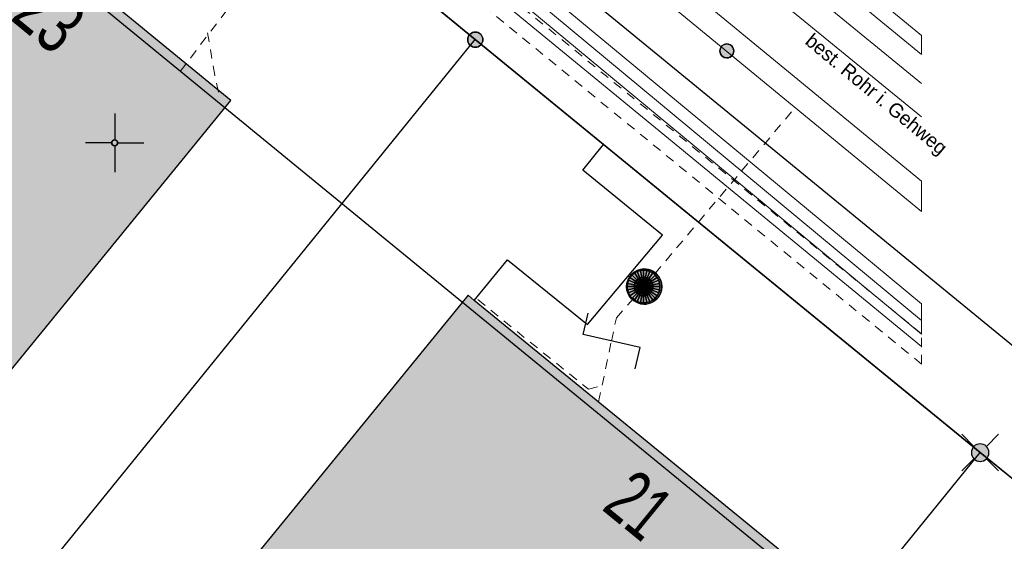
# Model space of a CAD drawing. Header units: metres. Extents: x 2695560 to 2696939, y 1260491 to 1262050.
# Tile 606 of 656: x 2696049 to 2696070, y 1260916 to 1260927. Entities that reach past the tile are written whole.
import ezdxf

# ---------------------------------------------------------------- set-up
doc = ezdxf.new("R2010")
doc.units = ezdxf.units.M
doc.linetypes.add('AUSGEZOGEN', pattern=[0])
doc.linetypes.add('VERDECKT2_S2', pattern=[0.36, 0.2, -0.16])
for name, color, linetype in [('XR$1$AV_Gebäudeflächen (BB)', 7, 'AUSGEZOGEN'), ('XR$1$AV_Grenzpunkte', 7, 'AUSGEZOGEN'), ('XR$1$AV_Haus-Nr.', 7, 'AUSGEZOGEN'), ('XR$1$AV_Koordinatennetzpunkte', 7, 'AUSGEZOGEN'), ('XR$1$AV_Linien (BB)', 7, 'AUSGEZOGEN'), ('XR$1$AW_LK_Schachtdeckel', 24, 'AUSGEZOGEN'), ('XR$1$AW_LK_Zwischenpunkt', 24, 'AUSGEZOGEN'), ('XR$1$Liegenschaftsgrenzen', 7, 'AUSGEZOGEN'), ('XR$1$PFAV', 255, 'AUSGEZOGEN'), ('XR$1$PFAW', 255, 'AUSGEZOGEN'), ('XR$1$RP_Abstandslinie', 7, 'AUSGEZOGEN')]:
    doc.layers.add(name, color=color, linetype=linetype)
for name, color, linetype, lineweight in [('XR$2$ABW-Linie-R-ungenau', 4, 'VERDECKT2_S2', 18), ('XR$2$ABW-LinieFlaeche-R-genau', 4, 'AUSGEZOGEN', 18), ('XR$2$ABW-Punkt', 6, 'AUSGEZOGEN', 18), ('XR$2$ELE-LinieFlaeche-genau', 1, 'AUSGEZOGEN', 18), ('XR$2$ELE-LinieFlaeche-ungenau', 1, 'VERDECKT2_S2', 18), ('XR$2$GAS-Linie-genau', 12, 'AUSGEZOGEN', 18), ('XR$2$GAS-LinieFlaeche-genau', 12, 'AUSGEZOGEN', 18), ('XR$2$KOM-Linie-U-genau', 91, 'AUSGEZOGEN', 18), ('XR$2$WAS-Linie-genau', 5, 'AUSGEZOGEN', 18), ('XR$2$WEI-Text', 59, 'AUSGEZOGEN', 18)]:
    doc.layers.add(name, color=color, linetype=linetype, lineweight=lineweight)
doc.styles.add('ARIAL', font='arial.ttf')
doc.styles.add('TXT', font='txt')

# ---------------------------------------------------------------- blocks, each defined once
blk = doc.blocks.new('COMPLEXOBJECT_698')
at = {"layer": 'XR$1$AV_Linien (BB)', "color": 7, "linetype": 'AUSGEZOGEN', "transparency": 33554687}
blk.add_line((6042.085, 10942.853), (6093.761, 10900.549), dxfattribs=at)
blk = doc.blocks.new('BAV15')
at = {"layer": 'XR$1$PFAV', "transparency": 33554687}
blk.add_hatch(color=7, dxfattribs=at).paths.add_polyline_path([(0.5, 0), (0.49, 0.101), (0.459, 0.197), (0.41, 0.286), (0.344, 0.362), (0.264, 0.424), (0.174, 0.469), (0.076, 0.494), (-0.025, 0.499), (-0.125, 0.484), (-0.22, 0.449), (-0.306, 0.395), (-0.379, 0.326), (-0.437, 0.243), (-0.477, 0.15), (-0.497, 0.051), (-0.497, -0.051), (-0.477, -0.15), (-0.437, -0.243), (-0.379, -0.326), (-0.306, -0.395), (-0.22, -0.449), (-0.125, -0.484), (-0.025, -0.499), (0.076, -0.494), (0.174, -0.469), (0.264, -0.424), (0.344, -0.362), (0.41, -0.286), (0.459, -0.197), (0.49, -0.101)])
at = {"color": 7, "transparency": 33554687}
for start, end in [(90, 270), (270, 90)]:
    blk.add_arc((0, 0), 0.5, start, end, dxfattribs=at)
at = {"layer": 'XR$1$PFAV', "transparency": 33554687}
blk.add_circle((0, 0), 0.5, dxfattribs=at)
blk = doc.blocks.new('BWAV19')
at = {"layer": 'XR$1$PFAV', "transparency": 33554687}
blk.add_hatch(color=7, dxfattribs=at).paths.add_polyline_path([(0, 0.24), (-0.024, 0.239), (-0.048, 0.235), (-0.072, 0.229), (-0.095, 0.221), (-0.116, 0.21), (-0.137, 0.197), (-0.156, 0.182), (-0.174, 0.165), (-0.19, 0.147), (-0.204, 0.127), (-0.215, 0.106), (-0.225, 0.083), (-0.232, 0.06), (-0.237, 0.036), (-0.24, 0.012), (-0.24, -0.012), (-0.237, -0.036), (-0.232, -0.06), (-0.225, -0.083), (-0.215, -0.106), (-0.204, -0.127), (-0.19, -0.147), (-0.174, -0.165), (-0.156, -0.182), (-0.137, -0.197), (-0.116, -0.21), (-0.095, -0.221), (-0.072, -0.229), (-0.048, -0.235), (-0.024, -0.239), (0, -0.24), (0.024, -0.239), (0.048, -0.235), (0.072, -0.229), (0.095, -0.221), (0.116, -0.21), (0.137, -0.197), (0.156, -0.182), (0.174, -0.165), (0.19, -0.147), (0.204, -0.127), (0.215, -0.106), (0.225, -0.083), (0.232, -0.06), (0.237, -0.036), (0.24, -0.012), (0.24, 0.012), (0.237, 0.036), (0.232, 0.06), (0.225, 0.083), (0.215, 0.106), (0.204, 0.127), (0.19, 0.147), (0.174, 0.165), (0.156, 0.182), (0.137, 0.197), (0.116, 0.21), (0.095, 0.221), (0.072, 0.229), (0.048, 0.235), (0.024, 0.239)])
at = {"color": 7, "transparency": 33554687}
for p, q in [((-0.5, 0.5), (-0.17, 0.17)), ((0.17, 0.17), (0.5, 0.5)), ((-0.5, -0.5), (-0.17, -0.17)), ((0.17, -0.17), (0.5, -0.5))]:
    blk.add_line(p, q, dxfattribs=at)
for start, end in [(90, 270), (270, 90)]:
    blk.add_arc((0, 0), 0.24, start, end, dxfattribs=at)
blk = doc.blocks.new('BAV2041')
at = {"color": 7, "transparency": 33554687}
for p, q in [((0, 0.5), (0, 0.05)), ((-0.05, 0), (-0.5, 0)), ((0.05, 0), (0.5, 0)), ((0, -0.05), (0, -0.5))]:
    blk.add_line(p, q, dxfattribs=at)
blk.add_circle((0, 0), 0.05, dxfattribs=at)
for start, end in [(90, 270), (270, 90)]:
    blk.add_arc((0, 0), 0.05, start, end, dxfattribs=at)
blk = doc.blocks.new('BAW2093')
at = {"transparency": 33554687}
blk.add_lwpolyline([(-0.375, -0.5), (0, -0.5), (0, 0.5), (0.375, 0.5)], dxfattribs=at)
blk = doc.blocks.new('BAW2082')
at = {"layer": 'XR$1$PFAW', "transparency": 33554687}
blk.add_hatch(color=7, dxfattribs=at).paths.add_polyline_path([(0.509, -0.003), (0.499, 0.098), (0.469, 0.194), (0.42, 0.283), (0.354, 0.359), (0.274, 0.421), (0.183, 0.466), (0.085, 0.491), (-0.016, 0.496), (-0.116, 0.481), (-0.211, 0.446), (-0.297, 0.392), (-0.37, 0.323), (-0.428, 0.24), (-0.468, 0.147), (-0.488, 0.047), (-0.488, -0.054), (-0.468, -0.153), (-0.428, -0.246), (-0.37, -0.329), (-0.297, -0.398), (-0.211, -0.452), (-0.116, -0.487), (-0.016, -0.502), (0.085, -0.497), (0.183, -0.472), (0.274, -0.427), (0.354, -0.366), (0.42, -0.289), (0.469, -0.2), (0.499, -0.104)])
at = {"transparency": 33554687}
for start, end in [(91.1948, 268.8052), (268.8052, 91.1948)]:
    blk.add_arc((0.01, 0), 0.5, start, end, dxfattribs=at)
at = {"layer": 'XR$1$PFAW', "transparency": 33554687}
blk.add_circle((0.009, -0.003), 0.5, dxfattribs=at)
blk = doc.blocks.new('ABW-NORMSCHACHT_WEITERE')
at = {"layer": 'XR$2$ABW-Punkt', "linetype": 'AUSGEZOGEN', "lineweight": 25, "transparency": 33554687}
for points in [[(-196, 39, 2500), (0, 0, 2500), (-200, 0, 2500)], [(-196, 39), (0, 0), (-200, 0)], [(-196, 39, 2500), (-196, 39), (-200, 0), (-200, 0, 2500)], [(-200, 0, 2500), (0, 0, 2500), (-196, -39, 2500)], [(-200, 0), (0, 0), (-196, -39)], [(-185, 77, 2500), (0, 0, 2500), (-196, 39, 2500)], [(-185, 77), (0, 0), (-196, 39)], [(-185, 77, 2500), (-185, 77), (-196, 39), (-196, 39, 2500)], [(-196, -39, 2500), (0, 0, 2500), (-185, -77, 2500)], [(-196, -39), (0, 0), (-185, -77)], [(-166, 111, 2500), (0, 0, 2500), (-185, 77, 2500)], [(-166, 111), (0, 0), (-185, 77)], [(-166, 111, 2500), (-166, 111), (-185, 77), (-185, 77, 2500)], [(-185, -77, 2500), (0, 0, 2500), (-166, -111, 2500)], [(-185, -77), (0, 0), (-166, -111)], [(-141, 141, 2500), (0, 0, 2500), (-166, 111, 2500)], [(-141, 141), (0, 0), (-166, 111)], [(-141, 141, 2500), (-141, 141), (-166, 111), (-166, 111, 2500)], [(-166, -111, 2500), (0, 0, 2500), (-141, -141, 2500)], [(-166, -111), (0, 0), (-141, -141)], [(-111, 166, 2500), (0, 0, 2500), (-141, 141, 2500)], [(-111, 166), (0, 0), (-141, 141)], [(-111, 166, 2500), (-111, 166), (-141, 141), (-141, 141, 2500)], [(-141, -141, 2500), (0, 0, 2500), (-111, -166, 2500)], [(-141, -141), (0, 0), (-111, -166)], [(-77, 185, 2500), (0, 0, 2500), (-111, 166, 2500)], [(-77, 185), (0, 0), (-111, 166)], [(-77, 185, 2500), (-77, 185), (-111, 166), (-111, 166, 2500)], [(-111, -166, 2500), (0, 0, 2500), (-77, -185, 2500)], [(-111, -166), (0, 0), (-77, -185)], [(-39, 196, 2500), (0, 0, 2500), (-77, 185, 2500)], [(-39, 196), (0, 0), (-77, 185)], [(-39, 196, 2500), (-39, 196), (-77, 185), (-77, 185, 2500)], [(-77, -185, 2500), (0, 0, 2500), (-39, -196, 2500)], [(-77, -185), (0, 0), (-39, -196)], [(0, 200, 2500), (0, 0, 2500), (-39, 196, 2500)], [(0, 200), (0, 0), (-39, 196)], [(0, 200, 2500), (0, 200), (-39, 196), (-39, 196, 2500)], [(-39, -196, 2500), (0, 0, 2500), (0, -200, 2500)], [(-39, -196), (0, 0), (0, -200)], [(39, 196, 2500), (0, 0, 2500), (0, 200, 2500)], [(39, 196), (0, 0), (0, 200)], [(39, 196, 2500), (39, 196), (0, 200), (0, 200, 2500)], [(77, 185, 2500), (0, 0, 2500), (39, 196, 2500)], [(77, 185), (0, 0), (39, 196)], [(111, 166, 2500), (0, 0, 2500), (77, 185, 2500)], [(111, 166), (0, 0), (77, 185)], [(141, 141, 2500), (0, 0, 2500), (111, 166, 2500)], [(141, 141), (0, 0), (111, 166)], [(166, 111, 2500), (0, 0, 2500), (141, 141, 2500)], [(166, 111), (0, 0), (141, 141)], [(185, 77, 2500), (0, 0, 2500), (166, 111, 2500)], [(185, 77), (0, 0), (166, 111)], [(196, 39, 2500), (0, 0, 2500), (185, 77, 2500)], [(196, 39), (0, 0), (185, 77)], [(200, 0, 2500), (0, 0, 2500), (196, 39, 2500)], [(200, 0), (0, 0), (196, 39)], [(0, -200, 2500), (0, 0, 2500), (39, -196, 2500)], [(39, -196, 2500), (0, 0, 2500), (77, -185, 2500)], [(77, -185, 2500), (0, 0, 2500), (111, -166, 2500)], [(111, -166, 2500), (0, 0, 2500), (141, -141, 2500)], [(141, -141, 2500), (0, 0, 2500), (166, -111, 2500)], [(166, -111, 2500), (0, 0, 2500), (185, -77, 2500)], [(185, -77, 2500), (0, 0, 2500), (196, -39, 2500)], [(196, -39, 2500), (0, 0, 2500), (200, 0, 2500)], [(0, -200), (0, 0), (39, -196)], [(39, -196), (0, 0), (77, -185)], [(77, -185), (0, 0), (111, -166)], [(111, -166), (0, 0), (141, -141)], [(141, -141), (0, 0), (166, -111)], [(166, -111), (0, 0), (185, -77)], [(185, -77), (0, 0), (196, -39)], [(196, -39), (0, 0), (200, 0)], [(77, 185, 2500), (77, 185), (39, 196), (39, 196, 2500)], [(111, 166, 2500), (111, 166), (77, 185), (77, 185, 2500)], [(141, 141, 2500), (141, 141), (111, 166), (111, 166, 2500)], [(166, 111, 2500), (166, 111), (141, 141), (141, 141, 2500)], [(185, 77, 2500), (185, 77), (166, 111), (166, 111, 2500)], [(196, 39, 2500), (196, 39), (185, 77), (185, 77, 2500)], [(200, 0, 2500), (200, 0), (196, 39), (196, 39, 2500)], [(-200, 0, 2500), (-200, 0), (-196, -39), (-196, -39, 2500)], [(-196, -39, 2500), (-196, -39), (-185, -77), (-185, -77, 2500)], [(-185, -77, 2500), (-185, -77), (-166, -111), (-166, -111, 2500)], [(-166, -111, 2500), (-166, -111), (-141, -141), (-141, -141, 2500)], [(-141, -141, 2500), (-141, -141), (-111, -166), (-111, -166, 2500)], [(-111, -166, 2500), (-111, -166), (-77, -185), (-77, -185, 2500)], [(-77, -185, 2500), (-77, -185), (-39, -196), (-39, -196, 2500)], [(-39, -196, 2500), (-39, -196), (0, -200), (0, -200, 2500)], [(0, -200, 2500), (0, -200), (39, -196), (39, -196, 2500)], [(39, -196, 2500), (39, -196), (77, -185), (77, -185, 2500)], [(77, -185, 2500), (77, -185), (111, -166), (111, -166, 2500)], [(111, -166, 2500), (111, -166), (141, -141), (141, -141, 2500)], [(141, -141, 2500), (141, -141), (166, -111), (166, -111, 2500)], [(166, -111, 2500), (166, -111), (185, -77), (185, -77, 2500)], [(185, -77, 2500), (185, -77), (196, -39), (196, -39, 2500)], [(196, -39, 2500), (196, -39), (200, 0), (200, 0, 2500)]]:
    blk.add_3dface(points, dxfattribs=at)
blk = doc.blocks.new('ABW-DECKEL')
at = {"layer": 'XR$2$ABW-Punkt', "linetype": 'AUSGEZOGEN', "lineweight": 25, "transparency": 33554687}
for points in [[(-247, 247, 2500), (0, 0, 2500), (-291, 194, 2500)], [(-247, 247), (0, 0), (-291, 194)], [(-247, 247, 2500), (-247, 247), (-291, 194), (-291, 194, 2500)], [(-194, 291, 2500), (0, 0, 2500), (-247, 247, 2500)], [(-194, 291), (0, 0), (-247, 247)], [(-194, 291, 2500), (-194, 291), (-247, 247), (-247, 247, 2500)], [(-134, 323, 2500), (0, 0, 2500), (-194, 291, 2500)], [(-134, 323), (0, 0), (-194, 291)], [(-134, 323, 2500), (-134, 323), (-194, 291), (-194, 291, 2500)], [(-68, 343, 2500), (0, 0, 2500), (-134, 323, 2500)], [(-68, 343), (0, 0), (-134, 323)], [(-68, 343, 2500), (-68, 343), (-134, 323), (-134, 323, 2500)], [(0, 350, 2500), (0, 0, 2500), (-68, 343, 2500)], [(0, 350), (0, 0), (-68, 343)], [(0, 350, 2500), (0, 350), (-68, 343), (-68, 343, 2500)], [(68, 343, 2500), (0, 0, 2500), (0, 350, 2500)], [(68, 343), (0, 0), (0, 350)], [(68, 343, 2500), (68, 343), (0, 350), (0, 350, 2500)], [(134, 323, 2500), (0, 0, 2500), (68, 343, 2500)], [(134, 323), (0, 0), (68, 343)], [(194, 291, 2500), (0, 0, 2500), (134, 323, 2500)], [(194, 291), (0, 0), (134, 323)], [(247, 247, 2500), (0, 0, 2500), (194, 291, 2500)], [(247, 247), (0, 0), (194, 291)], [(291, 194, 2500), (0, 0, 2500), (247, 247, 2500)], [(291, 194), (0, 0), (247, 247)], [(134, 323, 2500), (134, 323), (68, 343), (68, 343, 2500)], [(194, 291, 2500), (194, 291), (134, 323), (134, 323, 2500)], [(247, 247, 2500), (247, 247), (194, 291), (194, 291, 2500)], [(291, 194, 2500), (291, 194), (247, 247), (247, 247, 2500)], [(-343, 68, 2500), (0, 0, 2500), (-350, 0, 2500)], [(-343, 68), (0, 0), (-350, 0)], [(-343, 68, 2500), (-343, 68), (-350, 0), (-350, 0, 2500)], [(-350, 0, 2500), (0, 0, 2500), (-343, -68, 2500)], [(-350, 0), (0, 0), (-343, -68)], [(-323, 134, 2500), (0, 0, 2500), (-343, 68, 2500)], [(-323, 134), (0, 0), (-343, 68)], [(-323, 134, 2500), (-323, 134), (-343, 68), (-343, 68, 2500)], [(-343, -68, 2500), (0, 0, 2500), (-323, -134, 2500)], [(-343, -68), (0, 0), (-323, -134)], [(-291, 194, 2500), (0, 0, 2500), (-323, 134, 2500)], [(-291, 194), (0, 0), (-323, 134)], [(-291, 194, 2500), (-291, 194), (-323, 134), (-323, 134, 2500)], [(-323, -134, 2500), (0, 0, 2500), (-291, -194, 2500)], [(-323, -134), (0, 0), (-291, -194)], [(-291, -194, 2500), (0, 0, 2500), (-247, -247, 2500)], [(-291, -194), (0, 0), (-247, -247)], [(-247, -247, 2500), (0, 0, 2500), (-194, -291, 2500)], [(-247, -247), (0, 0), (-194, -291)], [(-194, -291, 2500), (0, 0, 2500), (-134, -323, 2500)], [(-194, -291), (0, 0), (-134, -323)], [(-134, -323, 2500), (0, 0, 2500), (-68, -343, 2500)], [(-134, -323), (0, 0), (-68, -343)], [(-68, -343, 2500), (0, 0, 2500), (0, -350, 2500)], [(-68, -343), (0, 0), (0, -350)], [(323, 134, 2500), (0, 0, 2500), (291, 194, 2500)], [(323, 134), (0, 0), (291, 194)], [(343, 68, 2500), (0, 0, 2500), (323, 134, 2500)], [(343, 68), (0, 0), (323, 134)], [(350, 0, 2500), (0, 0, 2500), (343, 68, 2500)], [(350, 0), (0, 0), (343, 68)], [(0, -350, 2500), (0, 0, 2500), (68, -343, 2500)], [(68, -343, 2500), (0, 0, 2500), (134, -323, 2500)], [(134, -323, 2500), (0, 0, 2500), (194, -291, 2500)], [(194, -291, 2500), (0, 0, 2500), (247, -247, 2500)], [(247, -247, 2500), (0, 0, 2500), (291, -194, 2500)], [(291, -194, 2500), (0, 0, 2500), (323, -134, 2500)], [(323, -134, 2500), (0, 0, 2500), (343, -68, 2500)], [(343, -68, 2500), (0, 0, 2500), (350, 0, 2500)], [(0, -350), (0, 0), (68, -343)], [(68, -343), (0, 0), (134, -323)], [(134, -323), (0, 0), (194, -291)], [(194, -291), (0, 0), (247, -247)], [(247, -247), (0, 0), (291, -194)], [(291, -194), (0, 0), (323, -134)], [(323, -134), (0, 0), (343, -68)], [(343, -68), (0, 0), (350, 0)], [(323, 134, 2500), (323, 134), (291, 194), (291, 194, 2500)], [(343, 68, 2500), (343, 68), (323, 134), (323, 134, 2500)], [(350, 0, 2500), (350, 0), (343, 68), (343, 68, 2500)], [(-350, 0, 2500), (-350, 0), (-343, -68), (-343, -68, 2500)], [(-343, -68, 2500), (-343, -68), (-323, -134), (-323, -134, 2500)], [(-323, -134, 2500), (-323, -134), (-291, -194), (-291, -194, 2500)], [(-291, -194, 2500), (-291, -194), (-247, -247), (-247, -247, 2500)], [(247, -247, 2500), (247, -247), (291, -194), (291, -194, 2500)], [(291, -194, 2500), (291, -194), (323, -134), (323, -134, 2500)], [(323, -134, 2500), (323, -134), (343, -68), (343, -68, 2500)], [(343, -68, 2500), (343, -68), (350, 0), (350, 0, 2500)], [(-247, -247, 2500), (-247, -247), (-194, -291), (-194, -291, 2500)], [(-194, -291, 2500), (-194, -291), (-134, -323), (-134, -323, 2500)], [(-134, -323, 2500), (-134, -323), (-68, -343), (-68, -343, 2500)], [(-68, -343, 2500), (-68, -343), (0, -350), (0, -350, 2500)], [(0, -350, 2500), (0, -350), (68, -343), (68, -343, 2500)], [(68, -343, 2500), (68, -343), (134, -323), (134, -323, 2500)], [(134, -323, 2500), (134, -323), (194, -291), (194, -291, 2500)], [(194, -291, 2500), (194, -291), (247, -247), (247, -247, 2500)]]:
    blk.add_3dface(points, dxfattribs=at)

msp = doc.modelspace()

# ---------------------------------------------------------------- hatches: boundary and pattern name
at = {"layer": 'XR$1$AV_Gebäudeflächen (BB)', "true_color": 0xd2d2d2, "transparency": 33554687}
for points in [[(2696046.96, 1260930.8), (2696041.115, 1260923.605), (2696040.963, 1260923.418), (2696047.335, 1260918.231), (2696053.45, 1260925.709), (2696049.718, 1260928.771), (2696047.099, 1260930.92), (2696047.075, 1260930.94)], [(2696052.352, 1260909.814), (2696053.096, 1260909.204), (2696054.371, 1260910.767), (2696059.794, 1260906.343), (2696066.736, 1260914.842), (2696058.649, 1260921.448), (2696058.515, 1260921.557), (2696051.572, 1260913.056), (2696051.679, 1260912.97), (2696050.406, 1260911.41)]]:
    msp.add_hatch(color=254, dxfattribs=at).paths.add_polyline_path(points)

# ---------------------------------------------------------------- linework, layer by layer
at = {"layer": 'XR$1$AV_Linien (BB)', "color": 7, "linetype": 'AUSGEZOGEN', "transparency": 33554687}
msp.add_line((2696066.736, 1260914.842), (2696058.649, 1260921.448), dxfattribs=at)
for points in [[(2696061.409, 1260924.771), (2696058.67, 1260927.01), (2696056.036, 1260929.177)], [(2696041.115, 1260923.605), (2696040.963, 1260923.418), (2696047.335, 1260918.231), (2696053.45, 1260925.709), (2696049.718, 1260928.771)], [(2696058.649, 1260921.448), (2696059.356, 1260922.313), (2696061.063, 1260920.933), (2696062.665, 1260922.84), (2696060.963, 1260924.225), (2696061.409, 1260924.771)], [(2696077.564, 1260911.62), (2696069.45, 1260918.2), (2696061.409, 1260924.771)], [(2696058.649, 1260921.448), (2696058.515, 1260921.557), (2696051.572, 1260913.056), (2696051.679, 1260912.97), (2696050.406, 1260911.41), (2696052.352, 1260909.814)]]:
    msp.add_lwpolyline(points, dxfattribs=at)
at = {"layer": 'XR$1$Liegenschaftsgrenzen', "color": 7, "linetype": 'AUSGEZOGEN', "transparency": 33554687}
for p, q in [((2696049.87, 1260934.25), (2696058.67, 1260927.01)), ((2696041.64, 1260906.06), (2696058.67, 1260927.01)), ((2696058.67, 1260927.01), (2696069.45, 1260918.2)), ((2696052.4, 1260897.25), (2696069.45, 1260918.2)), ((2696069.45, 1260918.2), (2696080.19, 1260909.49))]:
    msp.add_line(p, q, dxfattribs=at)
at = {"layer": 'XR$1$RP_Abstandslinie', "color": 7, "linetype": 'AUSGEZOGEN', "transparency": 33554687}
msp.add_lwpolyline([(2696040.37, 1260936.16), (2695987.59, 1260979.4), (2695957.81, 1260944.66), (2696008.61, 1260903.06), (2696036.46, 1260880.27), (2696064.38, 1260857.41), (2696092.6, 1260893.39), (2696060.4, 1260919.76), (2696040.37, 1260936.16)], close=True, dxfattribs=at)
at = {"layer": 'XR$2$ABW-Linie-R-ungenau', "linetype": 'VERDECKT2_S2', "transparency": 33554687}
for p, q in [((2696062.271, 1260921.742), (2696065.501, 1260925.562)), ((2696061.303, 1260919.285), (2696061.575, 1260920.581))]:
    msp.add_line(p, q, dxfattribs=at)
for points in [[(2696052.368, 1260926.331), (2696056.83, 1260932.194), (2696056.841, 1260932.675)], [(2696053.184, 1260925.89), (2696053.105, 1260926.251), (2696052.955, 1260927.158)], [(2696061.575, 1260920.581), (2696061.682, 1260921.072), (2696062.271, 1260921.742)], [(2696058.722, 1260921.465), (2696061.084, 1260919.551), (2696061.371, 1260919.632)]]:
    msp.add_lwpolyline(points, dxfattribs=at)
at = {"layer": 'XR$2$ABW-LinieFlaeche-R-genau', "linetype": 'AUSGEZOGEN', "transparency": 33554687}
msp.add_lwpolyline([(2696050.965, 1260937.502), (2696068.198, 1260923.346), (2696068.198, 1260923.994), (2696051.283, 1260937.888), (2696050.965, 1260937.502)], close=True, dxfattribs=at)
at = {"layer": 'XR$2$ELE-LinieFlaeche-genau', "linetype": 'AUSGEZOGEN', "transparency": 33554687}
msp.add_lwpolyline([(2696042.226, 1260942.18), (2696050.801, 1260935.133), (2696066.874, 1260921.825), (2696066.874, 1260921.825), (2696068.198, 1260920.727), (2696068.198, 1260921.376), (2696067.194, 1260922.209), (2696051.119, 1260935.519), (2696042.542, 1260942.568)], dxfattribs=at)
at = {"layer": 'XR$2$ELE-LinieFlaeche-ungenau', "linetype": 'VERDECKT2_S2', "transparency": 33554687}
msp.add_lwpolyline([(2696047.135, 1260937.296), (2696068.198, 1260920.088), (2696068.198, 1260920.734), (2696047.451, 1260937.684), (2696047.135, 1260937.296)], close=True, dxfattribs=at)
at = {"layer": 'XR$2$GAS-Linie-genau', "linetype": 'AUSGEZOGEN', "transparency": 33554687}
msp.add_line((2696058.679, 1260933.867), (2696068.198, 1260926.075), dxfattribs=at)
at = {"layer": 'XR$2$GAS-LinieFlaeche-genau', "linetype": 'AUSGEZOGEN', "transparency": 33554687}
msp.add_lwpolyline([(2696068.198, 1260927.101), (2696062.391, 1260931.868), (2696048.8, 1260942.874), (2696015.651, 1260970.128), (2695993.526, 1260988.231), (2695992.085, 1260989.452), (2695991.881, 1260989.212), (2695993.324, 1260987.989), (2696015.451, 1260969.884), (2696048.6, 1260942.63), (2696062.191, 1260931.624), (2696068.198, 1260926.693), (2696068.198, 1260927.101)], close=True, dxfattribs=at)
at = {"layer": 'XR$2$KOM-Linie-U-genau', "linetype": 'AUSGEZOGEN', "transparency": 33554687}
for points in [[(2696039.079, 1260944.355), (2696062.717, 1260924.964), (2696068.198, 1260920.465)], [(2696068.198, 1260921.018), (2696056.963, 1260930.343), (2696044.523, 1260940.531), (2696041.134, 1260942.664), (2696039.014, 1260943.999)]]:
    msp.add_lwpolyline(points, dxfattribs=at)
at = {"layer": 'XR$2$WAS-Linie-genau', "linetype": 'AUSGEZOGEN', "transparency": 33554687}
msp.add_line((2696057.934, 1260933.744), (2696068.198, 1260925.367), dxfattribs=at)

# ---------------------------------------------------------------- block references
at = {"layer": 'XR$1$AV_Grenzpunkte', "color": 7, "linetype": 'AUSGEZOGEN', "lineweight": -3, "transparency": 33554687}
for name, p, xscale, yscale in [('BAV15', (2696058.67, 1260927.01), 0.3249999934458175, 0.3249999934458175), ('BWAV19', (2696069.45, 1260918.2), 0.7800000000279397, 0.7800000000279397)]:
    msp.add_blockref(name, p, dxfattribs=dict(at, xscale=xscale, yscale=yscale))
at = {"layer": 'XR$1$AV_Koordinatennetzpunkte', "color": 7, "linetype": 'AUSGEZOGEN', "lineweight": -3, "transparency": 33554687, "xscale": 1.25, "yscale": 1.25}
msp.add_blockref('BAV2041', (2696050.97, 1260924.81), dxfattribs=at)
at = {"layer": 'XR$1$AV_Linien (BB)', "color": 7, "linetype": 'AUSGEZOGEN', "lineweight": -3, "transparency": 33554687}
msp.add_blockref('COMPLEXOBJECT_698', (2690000.97, 1249999.81), dxfattribs=at)
at = {"layer": 'XR$1$AW_LK_Schachtdeckel', "color": 24, "linetype": 'AUSGEZOGEN', "lineweight": -3, "transparency": 33554687, "xscale": 0.7499999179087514, "yscale": 0.7499999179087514}
msp.add_blockref('BAW2082', (2696062.269, 1260921.743), dxfattribs=at)
at = {"layer": 'XR$1$AW_LK_Zwischenpunkt', "color": 24, "linetype": 'AUSGEZOGEN', "lineweight": -3, "transparency": 33554687, "xscale": 0.2999999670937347, "yscale": 0.2999999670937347}
msp.add_blockref('BAW2082', (2696064.038, 1260926.77), dxfattribs=at)
at = {"layer": 'XR$1$AW_LK_Zwischenpunkt', "color": 24, "linetype": 'AUSGEZOGEN', "lineweight": -3, "transparency": 33554687, "xscale": 1.250000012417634, "yscale": 1.250000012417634, "rotation": 77.120306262}
msp.add_blockref('BAW2093', (2696061.581, 1260920.582), dxfattribs=at)
at = {"layer": 'XR$2$ABW-Punkt', "color": 6, "linetype": 'AUSGEZOGEN', "lineweight": 18, "transparency": 33554687, "xscale": 0.001, "yscale": 0.001, "zscale": 0.001, "rotation": 360}
for name in ['ABW-DECKEL', 'ABW-NORMSCHACHT_WEITERE']:
    msp.add_blockref(name, (2696062.263, 1260921.742), dxfattribs=at)

# ---------------------------------------------------------------- texts
at = {"layer": 'XR$1$AV_Haus-Nr.', "color": 7, "transparency": 33554687, "char_height": 1.1621, "attachment_point": 2, "style": 'ARIAL'}
for s, insert, width, rotation in [('\\W0.70;23', (2696049.944, 1260927.949), 1.68109, 320.6079), ('\\W0.64;21', (2696062.53, 1260917.532), 1.59081, 320.7231)]:
    msp.add_mtext(s, dxfattribs=dict(at, insert=insert, width=width, rotation=rotation))
at = {"layer": 'XR$2$WEI-Text', "transparency": 33554687, "insert": (2696065.631, 1260926.866), "char_height": 0.3, "width": 5.76905, "attachment_point": 7, "rotation": 320.4, "style": 'TXT'}
msp.add_mtext('\\W1.00;best.\\~Rohr\\~i.\\~Gehweg', dxfattribs=at)

doc.saveas('drawing.dxf')
